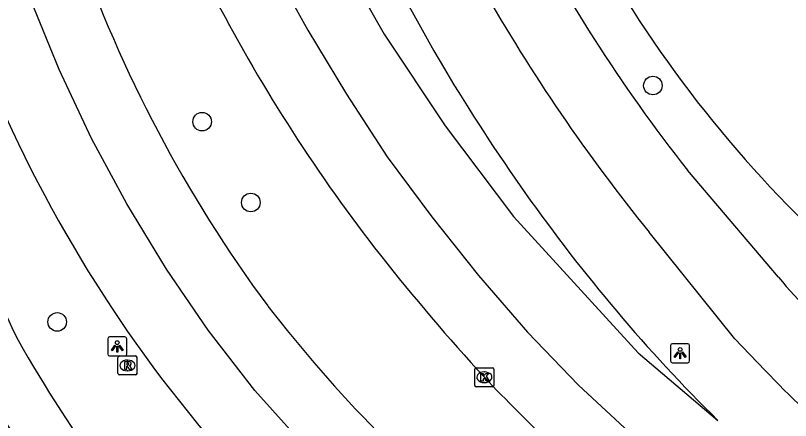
# Model space of a CAD drawing. Extents: x 156414 to 157775, y 382335 to 383765.
# Drawn here: x 156985.24 to 157026.08, y 382876.2 to 382897.53 of the extents above; entities that cross this region are included whole.
import ezdxf

# ---------------------------------------------------------------- set-up
doc = ezdxf.new("R2010")
doc.units = 0
for name, color, linetype in [('IMGEO_Boom', 7, 'Continuous'), ('IMGEO_Fietspad_gesloten', 7, 'Continuous'), ('IMGEO_Haag', 7, 'Continuous'), ('IMGEO_Kolk', 7, 'Continuous'), ('IMGEO_Lichtpunt', 7, 'Continuous'), ('IMGEO_OVBaan_gesloten', 7, 'Continuous'), ('IMGEO_Rijbaan_regionaal_gesloten', 7, 'Continuous'), ('IMGEO_Rioolput', 7, 'Continuous')]:
    doc.layers.add(name, color=color, linetype=linetype)

msp = doc.modelspace()

# ---------------------------------------------------------------- linework, layer by layer
at = {"layer": 'IMGEO_Boom'}
for centre in [(157018.824, 382893.838), (156995.071, 382891.935), (156997.638, 382887.681), (156987.435, 382881.391)]:
    msp.add_circle(centre, 0.489, dxfattribs=at)
at = {"layer": 'IMGEO_Fietspad_gesloten'}
for points in [[(157025.447, 382883.742), (157020.648, 382889.38)], [(157024.745, 382878.839), (157023.141, 382880.51), (157018.632, 382886.111)]]:
    msp.add_lwpolyline(points, dxfattribs=at)
for centre, radius, start, end in [((157088.534, 382942.875), 86.431, 206.95811, 218.23879), ((157092.591, 382946.073), 95.212, 209.63875, 219.03353), ((157079.135, 382926.418), 104.437, 196.22732, 206.12619), ((157021.868, 382899.38), 43.837, 198.9561, 221.1601), ((157045.93, 382900.767), 26.635, 219.7321, 230.5266), ((157052.723, 382918.878), 77.555, 209.71967, 222.48797), ((157055.885, 382908.009), 42.668, 223.1292, 230.7268)]:
    msp.add_arc(centre, radius, start, end, dxfattribs=at)
at = {"layer": 'IMGEO_Haag'}
msp.add_arc((157023.478, 382899.463), 45.658, 203.5359, 220.6368, dxfattribs=at)
at = {"layer": 'IMGEO_Kolk'}
for p, q in [((157009.443, 382878.052), (157009.443, 382878.904)), ((157009.518, 382878.978), (157010.37, 382878.978)), ((157010.444, 382878.904), (157010.444, 382878.052)), ((157009.931, 382878.758), (157009.956, 382878.758)), ((157009.954, 382878.198), (157009.929, 382878.198)), ((157010.37, 382877.978), (157009.518, 382877.978))]:
    msp.add_line(p, q, dxfattribs=at)
for points in [[(157009.443, 382878.052), (157009.443, 382878.904)], [(157009.518, 382878.978), (157010.37, 382878.978)], [(157010.444, 382878.904), (157010.444, 382878.052)], [(157009.764, 382878.678), (157009.887, 382878.678), (157009.887, 382878.527), (157010.017, 382878.678), (157010.181, 382878.678), (157010.035, 382878.527), (157010.188, 382878.278), (157010.036, 382878.278), (157009.951, 382878.442), (157009.887, 382878.375), (157009.887, 382878.278), (157009.764, 382878.278), (157009.764, 382878.678)], [(157010.37, 382877.978), (157009.518, 382877.978)]]:
    msp.add_lwpolyline(points, dxfattribs=at)
for centre, start, end in [((157009.52, 382878.902), 91.552, 178.448), ((157009.52, 382878.902), 91.552, 178.448), ((157010.368, 382878.902), 1.552, 88.448), ((157010.368, 382878.902), 1.552, 88.448), ((157009.52, 382878.054), 181.552, 268.448), ((157009.52, 382878.054), 181.552, 268.448), ((157010.368, 382878.054), 271.552, 358.448), ((157010.368, 382878.054), 271.552, 358.448)]:
    msp.add_arc(centre, 0.0765, start, end, dxfattribs=at)
for centre, major_axis, ratio, start_param, end_param in [((157009.93, 382878.478), (-0.387, 0.002), 0.722429, 4.712389, 7.853982), ((157009.955, 382878.478), (-0.39, 0.002), 0.717154, 1.570796, 4.712389)]:
    msp.add_ellipse(centre, major_axis=major_axis, ratio=ratio, start_param=start_param, end_param=end_param, dxfattribs=at)
at = {"layer": 'IMGEO_Lichtpunt'}
for p, q in [((156990.1, 382880.504), (156990.1, 382879.697)), ((156990.1, 382880.504), (156990.1, 382879.697)), ((156991.002, 382880.599), (156990.194, 382880.599)), ((156991.002, 382880.599), (156990.194, 382880.599)), ((156991.096, 382879.697), (156991.096, 382880.504)), ((156991.096, 382879.697), (156991.096, 382880.504)), ((157019.76, 382880.146), (157019.76, 382879.339)), ((157019.76, 382880.146), (157019.76, 382879.339)), ((157020.662, 382880.241), (157019.854, 382880.241)), ((157020.662, 382880.241), (157019.854, 382880.241)), ((157020.756, 382879.339), (157020.756, 382880.146)), ((157020.756, 382879.339), (157020.756, 382880.146)), ((156990.194, 382879.603), (156991.002, 382879.603)), ((156990.194, 382879.603), (156991.002, 382879.603)), ((157019.854, 382879.245), (157020.662, 382879.245)), ((157019.854, 382879.245), (157020.662, 382879.245))]:
    msp.add_line(p, q, dxfattribs=at)
for points in [[(156990.474, 382880.168), (156990.513, 382880.14), (156990.325, 382879.878), (156990.287, 382879.905), (156990.474, 382880.168)], [(156990.576, 382880.12), (156990.623, 382880.12), (156990.623, 382879.798), (156990.576, 382879.798), (156990.576, 382880.12)], [(156990.686, 382880.14), (156990.724, 382880.167), (156990.911, 382879.905), (156990.872, 382879.877), (156990.686, 382880.14)], [(157020.134, 382879.81), (157020.173, 382879.782), (157019.985, 382879.52), (157019.947, 382879.547), (157020.134, 382879.81)], [(157020.236, 382879.762), (157020.283, 382879.762), (157020.283, 382879.44), (157020.236, 382879.44), (157020.236, 382879.762)], [(157020.346, 382879.782), (157020.384, 382879.809), (157020.571, 382879.547), (157020.532, 382879.519), (157020.346, 382879.782)]]:
    msp.add_lwpolyline(points, dxfattribs=at)
for centre in [(156990.599, 382880.302), (157020.259, 382879.944)]:
    msp.add_circle(centre, 0.0994, dxfattribs=at)
for centre, start, end in [((156990.194, 382880.504), 90, 180), ((156990.194, 382880.504), 90, 180), ((156991.002, 382880.504), 0, 90), ((156991.002, 382880.504), 0, 90), ((157019.854, 382880.146), 90, 180), ((157019.854, 382880.146), 90, 180), ((157020.662, 382880.146), 0, 90), ((157020.662, 382880.146), 0, 90), ((156990.194, 382879.697), 180, 270), ((156990.194, 382879.697), 180, 270), ((156991.002, 382879.697), 270, 0), ((156991.002, 382879.697), 270, 360), ((157019.854, 382879.339), 180, 270), ((157019.854, 382879.339), 180, 270), ((157020.662, 382879.339), 270, 0), ((157020.662, 382879.339), 270, 360)]:
    msp.add_arc(centre, 0.0946, start, end, dxfattribs=at)
at = {"layer": 'IMGEO_OVBaan_gesloten'}
for centre, radius, start, end in [((157080.911, 382937.438), 66.817, 210.18195, 225.20205), ((157072.354, 382932.861), 64.885, 210.9363, 229.54412)]:
    msp.add_arc(centre, radius, start, end, dxfattribs=at)
at = {"layer": 'IMGEO_Rijbaan_regionaal_gesloten'}
for points in [[(156985.857, 382957.693), (156989.616, 382941.22), (156991.982, 382930.854), (156994.691, 382919.603), (156995.734, 382915.883), (156997.023, 382912.145), (156998.517, 382908.484), (157000.097, 382905), (157001.805, 382901.577), (157004.667, 382896.542), (157007.875, 382891.72), (157011.485, 382886.944), (157018.054, 382879.757), (157022.253, 382876.202)], [(156982.528, 382956.885), (156986.882, 382938.183), (156990.491, 382922.681), (156992.153, 382916.291), (156993.063, 382913.629), (156994.504, 382909.67), (156995.357, 382907.328), (156996.964, 382903.73), (156998.728, 382900.205), (157000.633, 382896.755), (157002.68, 382893.387), (157004.828, 382890.083), (157007.18, 382886.92), (157009.627, 382883.831), (157012.214, 382880.858), (157014.908, 382878.06), (157017.808, 382875.371), (157020.723, 382872.793), (157026.786, 382867.71), (157041.699, 382855.251), (157060.665, 382839.899)], [(157052.459, 382830.26), (157024.101, 382854.154), (157015.155, 382861.664), (157012.124, 382864.283), (157009.183, 382866.824), (157006.198, 382869.403), (157003.289, 382872.069), (157000.491, 382874.849), (156997.855, 382877.785), (156995.385, 382880.96), (156993.19, 382884.173), (156991.108, 382887.606), (156989.243, 382891.043), (156987.542, 382894.682), (156986.045, 382898.331), (156984.778, 382902.066), (156983.759, 382905.876), (156981.738, 382914.026), (156977.939, 382930.341), (156974.563, 382944.839), (156971.703, 382954.608)]]:
    msp.add_lwpolyline(points, dxfattribs=at)
for centre, radius, start, end in [((157084.098, 382939.857), 88.616, 199.36452, 210.61867), ((157056.402, 382925.074), 72.003, 199.21641, 216.51459), ((157073.468, 382938.913), 87.627, 207.59862, 218.0538), ((157051.264, 382922.518), 73.121, 202.1323, 221.28328), ((157090.485, 382943.856), 96.149, 210.73071, 220.07943), ((157091.698, 382953.735), 111.118, 218.27762, 222.63043), ((157056.828, 382927.272), 73.669, 217.69185, 231.34584), ((157085.649, 382940.416), 90.236, 220.38563, 225.36759), ((157076.18, 382941.295), 91.286, 223.48257, 229.87111)]:
    msp.add_arc(centre, radius, start, end, dxfattribs=at)
at = {"layer": 'IMGEO_Rioolput'}
for p, q in [((156990.638, 382878.673), (156990.638, 382879.525)), ((156990.713, 382879.599), (156991.565, 382879.599)), ((156991.126, 382879.379), (156991.151, 382879.379)), ((156991.639, 382879.525), (156991.639, 382878.673)), ((156991.565, 382878.599), (156990.713, 382878.599)), ((156991.149, 382878.819), (156991.124, 382878.819))]:
    msp.add_line(p, q, dxfattribs=at)
for points in [[(156990.638, 382878.673), (156990.638, 382879.525)], [(156990.713, 382879.599), (156991.565, 382879.599)], [(156991.227, 382879.297), (156990.975, 382879.299), (156990.975, 382878.899)], [(156991.639, 382879.525), (156991.639, 382878.673)], [(156990.975, 382878.899), (156991.099, 382878.899), (156991.099, 382879.061), (156991.11, 382879.061)], [(156991.153, 382879.218), (156991.099, 382879.218), (156991.099, 382879.137)], [(156991.099, 382879.137), (156991.151, 382879.137)], [(156991.157, 382879.032), (156991.228, 382878.899), (156991.368, 382878.899), (156991.303, 382879.025)], [(156991.565, 382878.599), (156990.713, 382878.599)]]:
    msp.add_lwpolyline(points, dxfattribs=at)
for centre, radius, start, end in [((156990.715, 382879.523), 0.0765, 91.552, 178.448), ((156990.715, 382879.523), 0.0765, 91.552, 178.448), ((156991.226, 382879.187), 0.109, 350.3612, 89.416), ((156991.563, 382879.523), 0.0765, 1.552, 88.448), ((156991.563, 382879.523), 0.0765, 1.552, 88.448), ((156991.109, 382879.008), 0.0533, 26.0293, 88.6989), ((156991.135, 382879.326), 0.19, 274.7715, 282.9687), ((156991.159, 382879.122), 0.0964, 77.0061, 93.1865), ((156991.173, 382879.179), 0.0378, 276.6634, 79.6772), ((156991.224, 382879.187), 0.112, 277.5842, 350.9817), ((156991.208, 382878.972), 0.108, 29.5134, 73.7905), ((156990.715, 382878.675), 0.0765, 181.552, 268.448), ((156990.715, 382878.675), 0.0765, 181.552, 268.448), ((156991.563, 382878.675), 0.0765, 271.552, 358.448), ((156991.563, 382878.675), 0.0765, 271.552, 358.448)]:
    msp.add_arc(centre, radius, start, end, dxfattribs=at)
for centre, major_axis, ratio, start_param, end_param in [((156991.125, 382879.099), (-0.387, 0.002), 0.722429, 4.712389, 7.853982), ((156991.15, 382879.099), (-0.39, 0.002), 0.717154, 1.570796, 4.712389)]:
    msp.add_ellipse(centre, major_axis=major_axis, ratio=ratio, start_param=start_param, end_param=end_param, dxfattribs=at)

doc.saveas('drawing.dxf')
